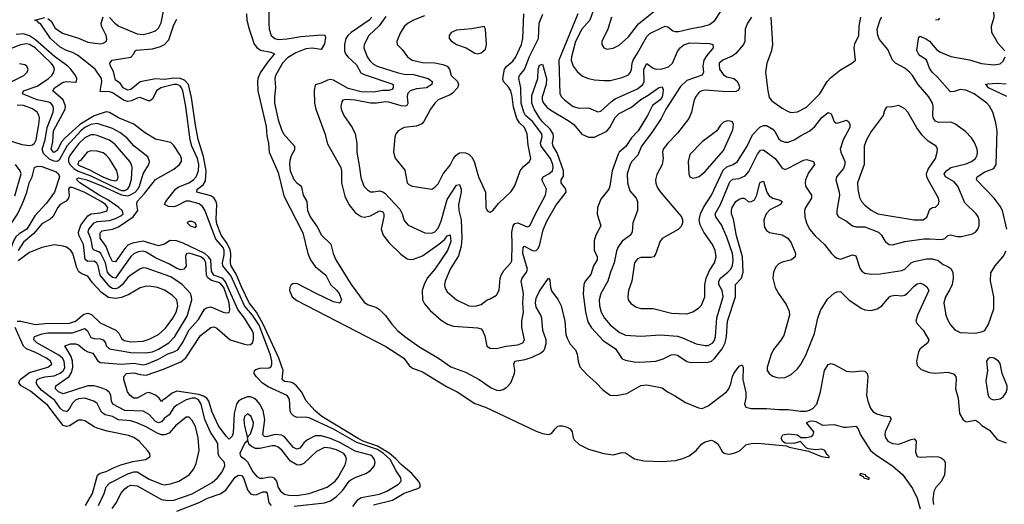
# Model space of a CAD drawing. Header units: inches. Extents: x 1694797 to 1849917, y 907313 to 1017959.
# Tile 530 of 656: x 1772806 to 1779218, y 1010479 to 1013632. Entities that reach past the tile are written whole.
import ezdxf

# ---------------------------------------------------------------- set-up
doc = ezdxf.new("R2010")
doc.units = ezdxf.units.IN
doc.header["$MEASUREMENT"] = 0
doc.layers.add('B7071', color=7, linetype='Continuous')

msp = doc.modelspace()

# ---------------------------------------------------------------- linework, layer by layer
at = {"layer": 'B7071', "color": 5}
for points, elevation in [([(1779220.8, 1013430), (1779177.6, 1013477.6), (1779136.5, 1013550), (1779134.2, 1013590), (1779150.5, 1013650), (1779149.8, 1013689.8), (1779143.5, 1013710), (1779107.4, 1013727.4), (1778929.5, 1013750), (1778895.1, 1013770), (1778907.6, 1013792.4), (1778970, 1013818.6), (1779050, 1013860.2), (1779110, 1013877.7), (1779159.8, 1013910), (1779180.3, 1013930), (1779264.2, 1014090)], 640), ([(1773390, 1013647.1), (1773425.8, 1013610), (1773451.2, 1013591.2), (1773570, 1013541.3), (1773610, 1013537.1), (1773654.1, 1013545.9), (1773690, 1013559.8), (1773710, 1013577.3), (1773727.4, 1013612.6), (1773763.4, 1013796.6)], 580), ([(1774282, 1013670), (1774284.9, 1013630), (1774299.5, 1013570), (1774333.6, 1013473.6), (1774350.6, 1013450.6), (1774374.8, 1013434.8), (1774440.4, 1013420.4), (1774465.5, 1013410), (1774422, 1013358), (1774372.9, 1013287.1), (1774356.9, 1013250), (1774355.4, 1013230), (1774357.6, 1013170), (1774410, 1012938), (1774416.2, 1012876.2), (1774427.2, 1012830), (1774430.3, 1012770), (1774490, 1012637.1), (1774526, 1012486), (1774650, 1012245.5), (1774681.8, 1012110), (1774698.8, 1012070), (1774730, 1012025.7), (1774798.7, 1011970), (1774830.2, 1011910.2), (1774870, 1011872), (1774885.3, 1011850), (1774902.4, 1011810), (1774891.4, 1011788.6), (1774850, 1011796.8), (1774736, 1011850), (1774610, 1011916.2), (1774585.6, 1011914.4), (1774573.9, 1011906.1), (1774564.5, 1011890), (1774563.7, 1011870), (1774581.3, 1011830), (1774610, 1011806), (1775190, 1011506.3), (1775307.2, 1011430), (1775342.4, 1011382.4), (1775364.6, 1011364.6), (1775430, 1011341.5), (1775586.1, 1011246.1), (1775655.8, 1011210), (1775770, 1011135.8), (1775839, 1011110), (1776170, 1010953.8), (1776210, 1010938.8), (1776250, 1010932.7), (1776270, 1010939.2), (1776291.9, 1010970), (1776310, 1010986.5), (1776321.1, 1010990), (1776340.3, 1010990), (1776370, 1010980.9), (1776391.2, 1010970), (1776403.6, 1010950), (1776410.5, 1010910.5), (1776417.4, 1010897.4), (1776448.3, 1010868.3), (1776510, 1010837.1), (1776610, 1010808.8), (1776670, 1010801.8), (1776730, 1010816.5), (1776750, 1010812.8), (1776810, 1010775.6), (1776870, 1010761.7), (1776990, 1010757), (1777076.4, 1010763.6), (1777124.1, 1010775.9), (1777165, 1010795), (1777210, 1010829.1), (1777247, 1010873), (1777270, 1010884.8), (1777310, 1010895.3), (1777330, 1010888), (1777351.8, 1010871.8), (1777381.4, 1010821.4), (1777392.3, 1010812.3), (1777410, 1010806.4), (1777430, 1010806), (1777470, 1010815.5), (1777497.2, 1010830), (1777534.5, 1010865.5), (1777570, 1010875.3), (1777610, 1010877.6), (1777799.9, 1010859.9), (1777816, 1010850), (1777943.6, 1010823.6), (1778028, 1010790), (1778070, 1010783), (1778076.2, 1010783.8), (1778078, 1010790), (1778063.3, 1010803.3), (1778049.3, 1010830), (1778030, 1010837.7), (1777990, 1010833.1), (1777940.1, 1010840.1), (1777927.2, 1010847.2), (1777890, 1010886.6), (1777846, 1010874), (1777790, 1010877.6), (1777772.3, 1010890), (1777763.6, 1010910), (1777774.5, 1010930), (1777810, 1010938.2), (1777870.3, 1010930.3), (1777893.4, 1010913.4), (1777930, 1010913.1), (1777959.2, 1010920.8), (1777972.4, 1010930), (1777976.3, 1010950), (1777929.4, 1011010), (1777950, 1011020.3), (1777970, 1011022.8), (1777990, 1011018.3), (1778034.7, 1010994.7), (1778110, 1010998.7), (1778170, 1010981.3), (1778190, 1010980.4), (1778250, 1010986.8), (1778266.8, 1010970), (1778282, 1010930), (1778346.9, 1010830), (1778380.3, 1010800.3), (1778490, 1010729.1), (1778557.8, 1010670), (1778620.8, 1010580.8), (1778650, 1010519.6), (1778670.5, 1010450)], 560), ([(1774427.9, 1013712.1), (1774428.8, 1013610), (1774430.9, 1013570), (1774442.7, 1013530), (1774466.5, 1013510), (1774490, 1013504.6), (1774547.7, 1013507.7), (1774637.1, 1013522.9), (1774773.6, 1013533.6), (1774792.6, 1013532.6), (1774797.8, 1013517.8), (1774790, 1013474.5), (1774770, 1013439.2), (1774710, 1013447.9), (1774670, 1013443.7), (1774603.4, 1013416.6), (1774550, 1013384.4), (1774517.3, 1013350), (1774472.8, 1013270), (1774467.3, 1013250), (1774471.2, 1013188.8), (1774464.9, 1013130), (1774466, 1013090), (1774490, 1012980.3), (1774510, 1012917.4), (1774524.8, 1012890), (1774595.7, 1012810), (1774595.3, 1012784.7), (1774573.3, 1012746.7), (1774564.1, 1012715.9), (1774562.2, 1012690), (1774567.3, 1012650), (1774591.5, 1012591.5), (1774610, 1012570.1), (1774634.2, 1012554.2), (1774642, 1012542), (1774651.5, 1012490), (1774675.9, 1012450), (1774681.1, 1012390), (1774696.9, 1012350), (1774743.9, 1012283.9), (1774771.5, 1012230), (1774831.8, 1012171.8), (1774846.9, 1012110), (1774863.8, 1012070), (1774964.9, 1011910), (1775050, 1011794.5), (1775070, 1011778.2), (1775130, 1011758.5), (1775150, 1011746.7), (1775187.5, 1011707.5), (1775228.7, 1011650), (1775267.3, 1011610), (1775314.6, 1011570), (1775405, 1011505), (1775533.4, 1011430), (1775612.8, 1011372.8), (1775710, 1011338.5), (1775798.4, 1011290), (1775876.3, 1011236.3), (1775910, 1011221), (1775930, 1011219.1), (1775954, 1011226), (1775978.7, 1011241.3), (1776003.9, 1011270), (1776028.8, 1011330), (1776031.2, 1011351.2), (1776022.8, 1011390), (1776029.9, 1011410), (1776098, 1011422), (1776143.3, 1011436.7), (1776197.3, 1011462.7), (1776219.3, 1011480.7), (1776226.3, 1011493.7), (1776234, 1011526), (1776233.5, 1011550), (1776213.1, 1011610), (1776205, 1011690), (1776199.2, 1011710), (1776170, 1011762.4), (1776165.1, 1011790), (1776170, 1011819.7), (1776190, 1011865.8), (1776250.4, 1011950.4), (1776258.3, 1011938.3), (1776261.8, 1011890), (1776268.2, 1011868.2), (1776312.9, 1011810), (1776332.5, 1011770), (1776356.2, 1011670), (1776363.4, 1011583.4), (1776370, 1011559.3), (1776390, 1011521.3), (1776424.3, 1011484.3), (1776435.9, 1011455.9), (1776442, 1011410), (1776454.4, 1011374.4), (1776500.5, 1011320.5), (1776560.3, 1011270), (1776603.1, 1011223.1), (1776650, 1011188), (1776690, 1011185.8), (1776759.9, 1011200.1), (1776850, 1011252.5), (1776890, 1011256.8), (1776990, 1011237.3), (1777024.7, 1011210), (1777070, 1011187.3), (1777142, 1011142), (1777226.7, 1011106.7), (1777250, 1011103.2), (1777290, 1011119.1), (1777407.9, 1011210), (1777423.1, 1011230), (1777437.6, 1011262.4), (1777447.8, 1011310), (1777456.4, 1011330), (1777490, 1011376.8), (1777510, 1011386.9), (1777517.1, 1011370), (1777514.8, 1011290), (1777534.1, 1011205.9), (1777534.3, 1011170), (1777525, 1011130), (1777533.8, 1011110), (1777570, 1011102.8), (1777670, 1011102.7), (1777750, 1011095.3), (1777810, 1011095.9), (1777890, 1011084.1), (1777930, 1011085.6), (1777950, 1011090.4), (1777970, 1011101.8), (1777996.6, 1011130), (1778020.4, 1011210), (1778046.5, 1011350), (1778070, 1011387.6), (1778090, 1011395.3), (1778110, 1011388.9), (1778190, 1011344.2), (1778230, 1011340.3), (1778290, 1011347.6), (1778310, 1011345.3), (1778324.2, 1011330), (1778329.1, 1011310), (1778320.1, 1011190), (1778328.5, 1011150), (1778345.3, 1011105.3), (1778362.5, 1011082.5), (1778386.7, 1011066.6), (1778430, 1011054.4), (1778470.8, 1011050), (1778478.2, 1011038.2), (1778479, 1011030), (1778441.3, 1010950), (1778440.2, 1010930), (1778445.2, 1010910), (1778458.6, 1010890), (1778490, 1010874.5), (1778530, 1010870.7), (1778610, 1010901.2), (1778630, 1010904.4), (1778643.6, 1010890), (1778639, 1010819), (1778650.2, 1010790.2), (1778670, 1010785), (1778750, 1010790.6), (1778788.4, 1010788.4), (1778810, 1010779.7), (1778825.5, 1010765.5), (1778832, 1010750), (1778832.8, 1010730), (1778827.6, 1010670), (1778808.4, 1010630), (1778772.5, 1010587.5), (1778758.6, 1010561.4), (1778751.2, 1010510), (1778756.5, 1010476.5)], 580), ([(1775190, 1013652.3), (1775147.7, 1013592.3), (1775078.7, 1013530), (1775048.2, 1013470), (1775047.2, 1013450), (1775069.4, 1013390), (1775090, 1013360.2), (1775110, 1013343.5), (1775134.9, 1013330), (1775270, 1013285.6), (1775310, 1013278.8), (1775370, 1013276.6), (1775466.4, 1013250), (1775491.3, 1013230), (1775490.2, 1013210), (1775454.9, 1013190), (1775390, 1013182.3), (1775349.4, 1013170), (1775331.6, 1013150), (1775328.6, 1013130), (1775333.7, 1013086.3), (1775326.6, 1013073.4), (1775318, 1013070), (1775289.1, 1013070.9), (1775210, 1013096.7), (1775190, 1013098.7), (1775130, 1013088.3), (1775090, 1013088.3), (1774990, 1013108.1), (1774930, 1013113.7), (1774910.2, 1013109.7), (1774902.9, 1013097.1), (1774897.3, 1013070), (1774899.1, 1013050), (1774915.8, 1013010), (1774971.3, 1012931.3), (1774991.1, 1012890), (1775002, 1012830), (1775000.7, 1012770), (1775019.8, 1012670), (1775026.6, 1012606.6), (1775048, 1012550), (1775070, 1012524.6), (1775090, 1012513.1), (1775110, 1012511.5), (1775150, 1012517.8), (1775170, 1012513), (1775182.8, 1012502.8), (1775280.5, 1012400.5), (1775296.9, 1012370), (1775310, 1012324.9), (1775335.8, 1012295.8), (1775444.6, 1012244.6), (1775490, 1012243.5), (1775510, 1012252), (1775530, 1012275.5), (1775550, 1012322), (1775590, 1012462.3), (1775650, 1012554.6), (1775670, 1012559.5), (1775679.8, 1012530), (1775681.2, 1012510), (1775662.8, 1012430), (1775666.4, 1012390), (1775680.4, 1012330), (1775685.7, 1012210), (1775681.2, 1012158.8), (1775664.4, 1012095.6), (1775609.2, 1012010), (1775576.9, 1011930), (1775573.1, 1011910), (1775575.3, 1011890), (1775590, 1011860.5), (1775650.6, 1011810), (1775730, 1011770.3), (1775772.2, 1011767.8), (1775810, 1011778.4), (1775850, 1011810.5), (1775870, 1011815.5), (1775910, 1011839.1), (1775928.1, 1011871.9), (1775935.1, 1011950), (1775941.7, 1011970), (1775959.6, 1012000.4), (1776004.7, 1012050), (1776010, 1012062.8), (1776013.9, 1012170), (1776009.9, 1012250), (1776019, 1012290), (1776030, 1012305.2), (1776050, 1012310.8), (1776110, 1012283.5), (1776128, 1012292), (1776159.8, 1012360.2), (1776230.6, 1012490), (1776237.3, 1012530), (1776205.6, 1012590), (1776214.5, 1012610), (1776250.7, 1012630), (1776275.5, 1012650), (1776280.8, 1012670), (1776278.5, 1012690), (1776263.4, 1012730), (1776201.4, 1012810), (1776197.6, 1012830), (1776208.7, 1012870), (1776205.8, 1012890), (1776145.3, 1012970), (1776100.1, 1013010), (1776087.9, 1013030), (1776070.5, 1013090), (1776070.2, 1013190), (1776055.9, 1013250), (1776057.9, 1013262.1), (1776059.9, 1013270), (1776092.7, 1013307.3), (1776126.8, 1013393.2), (1776184, 1013510), (1776189.3, 1013610), (1776211.8, 1013668.2)], 640), ([(1775442.9, 1013657.1), (1775370, 1013629.9), (1775334.9, 1013610), (1775311.3, 1013590), (1775284.7, 1013550), (1775268, 1013508), (1775261.6, 1013490), (1775263, 1013470), (1775297.6, 1013437.6), (1775330.3, 1013390), (1775361.3, 1013370), (1775390, 1013361.9), (1775430, 1013354.3), (1775510, 1013352.3), (1775561.9, 1013341.9), (1775590, 1013330.1), (1775604.6, 1013310), (1775616.1, 1013270), (1775656.3, 1013230), (1775663.2, 1013210), (1775657.7, 1013190), (1775625.2, 1013154.8), (1775610, 1013143.9), (1775530.4, 1013110), (1775508.9, 1013090), (1775480.9, 1013050), (1775438.3, 1012970), (1775424.7, 1012955.3), (1775390, 1012939.7), (1775310, 1012931.2), (1775270, 1012909.4), (1775254.9, 1012890), (1775248.3, 1012868.3), (1775240.4, 1012770), (1775250.4, 1012730.4), (1775313.7, 1012653.7), (1775330, 1012571.3), (1775340.5, 1012560.5), (1775362, 1012550), (1775489.6, 1012530.4), (1775510, 1012543), (1775530, 1012564.9), (1775562.7, 1012630), (1775610, 1012685.7), (1775631.7, 1012730), (1775648.2, 1012751.8), (1775670, 1012765.8), (1775690, 1012769.3), (1775710, 1012766), (1775730, 1012756.3), (1775750, 1012736.9), (1775764.7, 1012710), (1775792.9, 1012610), (1775839.5, 1012510), (1775842, 1012410), (1775850, 1012391.3), (1775862.5, 1012382.5), (1775870, 1012380.7), (1775890, 1012393.4), (1775923.6, 1012436.4), (1776006.5, 1012513.5), (1776030, 1012550.7), (1776064.4, 1012650), (1776084.8, 1012675.2), (1776126, 1012710), (1776134.7, 1012730), (1776116.2, 1012816.2), (1776111.6, 1012890), (1776092.2, 1012930), (1776061.6, 1012961.6), (1776042.9, 1012990), (1776022.3, 1013062.3), (1776013.4, 1013133.4), (1776004, 1013170), (1775992, 1013192), (1775956.7, 1013230), (1775951.2, 1013250), (1775963.2, 1013310), (1775978.9, 1013330), (1776018, 1013362), (1776037.6, 1013390), (1776073.2, 1013470), (1776081.5, 1013510), (1776088.4, 1013670)], 660), ([(1776440.9, 1013670), (1776317.5, 1013370), (1776323.8, 1013150), (1776333.1, 1013130), (1776352.9, 1013110), (1776410, 1013066.5), (1776450, 1013056.8), (1776510, 1013058.8), (1776570, 1013032.8), (1776590, 1013036.5), (1776659.1, 1013100.9), (1776682.8, 1013117.2), (1776830, 1013183.4), (1776863.4, 1013210), (1776872.5, 1013230), (1776869.6, 1013310.4), (1776890, 1013346.9), (1776930, 1013316.8), (1776950, 1013310.1), (1776990, 1013313.7), (1777030, 1013325.7), (1777058, 1013350), (1777090, 1013425.6), (1777108.2, 1013451.8), (1777130, 1013468), (1777170, 1013482.2), (1777297.2, 1013477.2), (1777319.1, 1013470), (1777322.3, 1013450), (1777279.9, 1013400.1), (1777261.1, 1013370), (1777255, 1013330), (1777259.8, 1013290), (1777250, 1013271.2), (1777150, 1013236.9), (1777110, 1013198.5), (1777013.8, 1013050), (1776982.9, 1012990), (1776921.4, 1012898.6), (1776854, 1012810), (1776830.9, 1012750), (1776792.7, 1012710), (1776781.3, 1012690), (1776762.7, 1012630), (1776764.3, 1012570), (1776779.5, 1012519.5), (1776819.5, 1012470), (1776828.5, 1012450), (1776828, 1012390), (1776799.3, 1012310), (1776794.4, 1012250), (1776782.4, 1012230), (1776728.6, 1012191.4), (1776701.1, 1012150), (1776692.8, 1012127.2), (1776678.1, 1012050), (1776652.8, 1011990), (1776634.8, 1011930), (1776590.7, 1011850), (1776580.1, 1011810), (1776581.5, 1011770), (1776592.1, 1011730), (1776613.1, 1011690), (1776650, 1011647.1), (1776710, 1011598), (1776750, 1011579.3), (1776850, 1011572.9), (1776979.2, 1011580.8), (1777090, 1011572.2), (1777123, 1011563), (1777210, 1011524.1), (1777270, 1011511.6), (1777290, 1011513.2), (1777318.5, 1011530), (1777330, 1011547.6), (1777336.1, 1011570), (1777346.7, 1011693.3), (1777386.8, 1011830), (1777379.4, 1011870), (1777357.7, 1011910), (1777357.6, 1011930), (1777368.9, 1011951.1), (1777417.6, 1011990), (1777435.8, 1012010), (1777447.5, 1012032.5), (1777452.9, 1012070), (1777446.8, 1012110), (1777410, 1012217.2), (1777376.7, 1012296.7), (1777339.1, 1012350), (1777334.3, 1012370), (1777369.5, 1012430), (1777430, 1012577.5), (1777450, 1012594.6), (1777490, 1012598.1), (1777530, 1012615.9), (1777554.5, 1012645.5), (1777610, 1012757.6), (1777630, 1012782.4), (1777650, 1012785.2), (1777724.8, 1012730), (1777770, 1012666.3), (1777790, 1012658.6), (1777810, 1012665.2), (1777910, 1012718.3), (1777930, 1012722), (1777974, 1012710), (1777980.7, 1012690), (1777943.3, 1012636.7), (1777922.9, 1012590), (1777919.8, 1012570), (1777922.8, 1012550), (1777961.3, 1012490), (1777961.3, 1012470), (1777923.2, 1012410), (1777916.9, 1012390), (1777918.2, 1012350), (1777929.3, 1012310), (1777950, 1012269.1), (1777985.7, 1012225.7), (1778046.3, 1012170), (1778091.8, 1012111.8), (1778112.4, 1012092.4), (1778130, 1012080.8), (1778150, 1012075), (1778230, 1012102.8), (1778250, 1012095.3), (1778276.5, 1012016.5), (1778290, 1011996), (1778310, 1011983.6), (1778350, 1011976.5), (1778410, 1011979), (1778550, 1012000.7), (1778570, 1012009.2), (1778610, 1012050.1), (1778630, 1012058.4), (1778710, 1012075.9), (1778750, 1012076.4), (1778786.1, 1012066.1), (1778818.7, 1012038.7), (1778850, 1012026.8), (1778870, 1012013.5), (1778882.3, 1011990), (1778885, 1011950), (1778877.7, 1011910), (1778863.9, 1011876.1), (1778835.2, 1011830), (1778822.8, 1011790), (1778837.8, 1011710), (1778850, 1011676.3), (1778866.9, 1011646.9), (1778894.5, 1011614.5), (1778930, 1011596.1), (1779026.9, 1011593.1), (1779070, 1011600.5), (1779090, 1011610.5), (1779113.6, 1011650), (1779149.8, 1011750), (1779149.8, 1011830), (1779127, 1011933), (1779130, 1011984.7), (1779157.6, 1012030), (1779210, 1012090.6), (1779230.7, 1012129.3)], 640), ([(1776540.5, 1013690), (1776519, 1013630), (1776467.1, 1013570), (1776424.3, 1013490), (1776399.1, 1013390), (1776397.5, 1013370), (1776409.6, 1013329.6), (1776435.3, 1013295.3), (1776470, 1013266), (1776510, 1013249.2), (1776550, 1013242), (1776610, 1013236), (1776650, 1013237.4), (1776730, 1013255.8), (1776770, 1013273.4), (1776783.2, 1013290), (1776790, 1013308.2), (1776793.8, 1013350), (1776800.9, 1013370), (1776830, 1013414.2), (1776890, 1013523.5), (1776910, 1013542.2), (1776990, 1013582.6), (1777010, 1013589.3), (1777025.9, 1013585.9), (1777059.7, 1013559.7), (1777075.1, 1013555.1), (1777096.4, 1013556.4), (1777190, 1013578.4), (1777252.8, 1013587.2), (1777298.3, 1013601.7), (1777332.7, 1013627.3), (1777370, 1013683.6)], 660), ([(1776660.3, 1013650), (1776635.8, 1013570), (1776597.6, 1013490), (1776597.1, 1013470), (1776610.4, 1013450.3), (1776630, 1013441.3), (1776670, 1013446.3), (1776710, 1013466.7), (1776770, 1013520.9), (1776835, 1013605), (1776946, 1013694)], 680), ([(1774975.4, 1010464.6), (1775010.8, 1010509.2), (1775030, 1010523.4), (1775150, 1010544.4), (1775196.4, 1010563.6), (1775272.2, 1010610), (1775289.1, 1010630), (1775287.6, 1010650), (1775256.8, 1010696.8), (1775219.3, 1010770), (1775176, 1010810), (1775135, 1010835), (1775001.9, 1010881.9), (1774850, 1010967.2), (1774690, 1011042.4), (1774670, 1011046.1), (1774610, 1011044.2), (1774590, 1011054.5), (1774573.8, 1011070), (1774566.9, 1011086.9), (1774562.3, 1011162.3), (1774546.9, 1011186.9), (1774423.3, 1011243.3), (1774387.7, 1011267.7), (1774344.9, 1011310), (1774333.8, 1011330), (1774334.5, 1011350), (1774343, 1011357), (1774370, 1011364.5), (1774430, 1011365.9), (1774443.9, 1011376.1), (1774449, 1011391), (1774447.9, 1011410), (1774438.9, 1011450), (1774364.4, 1011644.4), (1774323.1, 1011710), (1774270, 1011770), (1774183.3, 1011963.3), (1774129.2, 1012030), (1774127.1, 1012050), (1774138.3, 1012101.7), (1774138.3, 1012130), (1774130.1, 1012150.1), (1774084.1, 1012204.1), (1774012.1, 1012392.1), (1773996.6, 1012416.6), (1773973.8, 1012433.8), (1773911.3, 1012451.3), (1773888.3, 1012451.7), (1773830, 1012420.2), (1773810, 1012415.7), (1773775.9, 1012415.9), (1773749.9, 1012430), (1773758.5, 1012450), (1773820.7, 1012530), (1773838.4, 1012541.6), (1773906.5, 1012570), (1773937.5, 1012590), (1773956.1, 1012610), (1773970.8, 1012649.2), (1773971.7, 1012690), (1773963.5, 1012730), (1773928, 1012810), (1773917, 1012850), (1773888.4, 1013068.4), (1773869.4, 1013169.4), (1773860.4, 1013190), (1773850, 1013201), (1773830, 1013209.7), (1773810, 1013209.7), (1773726.2, 1013190), (1773697.5, 1013170), (1773670, 1013115.7), (1773650, 1013102.5), (1773590, 1013125.7), (1773570, 1013122.4), (1773534.8, 1013105.2), (1773510, 1013099.8), (1773486.7, 1013106.7), (1773410, 1013155.7), (1773390, 1013162.8), (1773330, 1013164.4), (1773342, 1013230), (1773338, 1013250), (1773297.4, 1013310), (1773182.6, 1013402.6), (1773150, 1013419.6), (1773110, 1013432.1), (1773070, 1013454.2), (1773006.6, 1013510), (1772943.2, 1013603.2), (1772932, 1013610), (1772923.1, 1013623.1), (1772904.5, 1013630), (1772970, 1013646.3)], 580), ([(1772990, 1013640.6), (1773010, 1013622.1), (1773037.7, 1013577.6), (1773084.9, 1013544.9), (1773190, 1013512.2), (1773250, 1013486.9), (1773330, 1013476), (1773350, 1013478.7), (1773368.9, 1013490), (1773373.5, 1013506.5), (1773368.5, 1013530), (1773339.3, 1013590), (1773336.3, 1013610), (1773350, 1013650.2)], 580), ([(1775110, 1010475), (1775234.1, 1010505.9), (1775310, 1010551.9), (1775398.9, 1010581.1), (1775413.1, 1010590), (1775412.8, 1010610), (1775403.2, 1010630), (1775359.9, 1010679.9), (1775290, 1010737.5), (1775255.8, 1010775.8), (1775212.6, 1010812.6), (1775136.7, 1010856.7), (1775043.7, 1010890), (1775010, 1010907.1), (1774774.1, 1011050), (1774727.3, 1011090), (1774672.4, 1011152.4), (1774640.4, 1011210), (1774609.4, 1011249.4), (1774587.2, 1011267.2), (1774570, 1011273.4), (1774530, 1011277.4), (1774514.5, 1011290), (1774520.8, 1011350), (1774492.6, 1011430), (1774391.8, 1011651.8), (1774348.3, 1011728.3), (1774300.8, 1011790), (1774250, 1011893.2), (1774215.7, 1011975.7), (1774182.2, 1012030), (1774177.9, 1012050), (1774180.6, 1012110), (1774175.8, 1012135.8), (1774157, 1012177), (1774117, 1012230), (1774090, 1012304.7), (1774085.6, 1012334.4), (1774088.8, 1012430), (1774084.7, 1012450), (1774070, 1012472.6), (1774050, 1012487.2), (1773960.5, 1012510), (1773961.5, 1012530), (1774001.6, 1012558.4), (1774016.8, 1012583.2), (1774020.3, 1012650), (1774002.9, 1012742.9), (1773968.2, 1012851.8), (1773950, 1012947), (1773925.7, 1013125.7), (1773905.8, 1013210), (1773879.4, 1013239.4), (1773850, 1013250.3), (1773810, 1013252), (1773750, 1013244), (1773690, 1013247.9), (1773590, 1013228), (1773530, 1013178.4), (1773510, 1013173.5), (1773480.5, 1013190), (1773459.3, 1013219.3), (1773430, 1013239.5), (1773416.1, 1013296.1), (1773396.9, 1013330), (1773394, 1013350), (1773409, 1013370), (1773530.7, 1013389.3), (1773549.6, 1013410), (1773557, 1013430), (1773565.2, 1013434.8), (1773670, 1013443.5), (1773722.1, 1013457.9), (1773750, 1013471.9), (1773777.7, 1013502.3), (1773810, 1013598.8), (1773830, 1013636)], 560), ([(1775098.2, 1013650), (1775082.5, 1013630), (1774964.7, 1013550), (1774943.4, 1013530), (1774930.4, 1013509.6), (1774920.9, 1013470), (1774920.3, 1013430), (1774926.9, 1013410), (1774942.4, 1013390), (1774999.1, 1013339.1), (1775027.6, 1013287.6), (1775050, 1013274.8), (1775230, 1013215), (1775237.6, 1013210), (1775239, 1013190), (1775230, 1013178.2), (1775210, 1013172.1), (1775170, 1013172.5), (1775110, 1013160.6), (1775030, 1013163.8), (1774945.2, 1013185.2), (1774850, 1013238.8), (1774830, 1013242.7), (1774810, 1013239.7), (1774770, 1013219.8), (1774730, 1013209.4), (1774723.2, 1013170), (1774726.1, 1013090), (1774735, 1013050), (1774792.9, 1012892.9), (1774810, 1012823.7), (1774897.7, 1012670), (1774901.8, 1012650), (1774902.5, 1012570), (1774924.1, 1012484.1), (1774950, 1012430.2), (1774990, 1012378), (1775030, 1012350.8), (1775050, 1012347.4), (1775090, 1012356.5), (1775150, 1012388.1), (1775170, 1012382), (1775176.9, 1012370), (1775177.9, 1012350), (1775160.3, 1012270), (1775172.2, 1012230), (1775210, 1012182), (1775287.3, 1012107.3), (1775330, 1012076.9), (1775350, 1012072.5), (1775370, 1012075), (1775430, 1012096.1), (1775542.9, 1012177.1), (1775574.9, 1012205.1), (1775590, 1012224.9), (1775610, 1012232), (1775613.3, 1012190), (1775590.8, 1012130), (1775510.2, 1012009.8), (1775458.6, 1011950), (1775438.9, 1011910), (1775427.6, 1011870), (1775429.4, 1011810), (1775442.5, 1011782.5), (1775479.1, 1011739.1), (1775550, 1011678), (1775591.5, 1011651.5), (1775630, 1011638.5), (1775787.6, 1011627.6), (1775810, 1011620.1), (1775819.8, 1011610), (1775834.3, 1011574.3), (1775848.5, 1011508.5), (1775870, 1011494.6), (1775910, 1011491.7), (1775972.1, 1011507.9), (1776050, 1011516.6), (1776083.2, 1011530), (1776093.2, 1011550), (1776075.2, 1011630), (1776076.5, 1011670), (1776087.7, 1011730), (1776082.3, 1011790), (1776087.4, 1011850), (1776072.3, 1011930), (1776077.4, 1011950), (1776107.2, 1011990), (1776112.5, 1012010), (1776081.6, 1012110), (1776084.2, 1012150), (1776090, 1012158.2), (1776150, 1012129.3), (1776170, 1012130.1), (1776179.2, 1012140.8), (1776190, 1012161.5), (1776214, 1012266), (1776239.1, 1012320.9), (1776296.5, 1012423.5), (1776364.5, 1012510), (1776361.9, 1012530), (1776331.6, 1012570), (1776332.6, 1012590), (1776346.5, 1012613.5), (1776347.7, 1012650), (1776305.9, 1012765.9), (1776279.2, 1012810), (1776275.1, 1012830), (1776281.6, 1012870), (1776278.9, 1012890), (1776260.7, 1012920.7), (1776210, 1012968.3), (1776190, 1012993.6), (1776156.4, 1013050), (1776140.4, 1013090), (1776141.9, 1013138.1), (1776179.3, 1013250), (1776181.2, 1013310), (1776190, 1013336.4), (1776210, 1013342.8), (1776236.1, 1013250), (1776234.1, 1013210), (1776208.9, 1013130), (1776209, 1013110), (1776217.2, 1013090), (1776241.7, 1013061.7), (1776264, 1013044), (1776377.1, 1012977.1), (1776415, 1012950), (1776467.3, 1012887.3), (1776510, 1012868.1), (1776550, 1012868.7), (1776630, 1012906.1), (1776648.5, 1012930), (1776684.5, 1012995.5), (1776710, 1013021.7), (1776790, 1013063.7), (1776850, 1013112.2), (1776899.1, 1013140.9), (1776950, 1013178.3), (1776970, 1013190.2), (1776990, 1013194.9), (1776996.5, 1013176.5), (1776994.6, 1013154.6), (1776989.5, 1013130), (1776977.3, 1013110), (1776926.7, 1013073.4), (1776894.3, 1013010), (1776832.7, 1012910), (1776790, 1012862.7), (1776752.3, 1012807.7), (1776710.1, 1012770), (1776702.3, 1012757.7), (1776663.6, 1012650), (1776648.9, 1012550), (1776642.1, 1012530), (1776590, 1012464.2), (1776567.5, 1012410), (1776567, 1012367), (1776590.8, 1012290), (1776557.1, 1012230), (1776547.3, 1012192.7), (1776547.7, 1012132.3), (1776565.7, 1012090), (1776565.9, 1012070), (1776542, 1012030), (1776525, 1011975), (1776488.6, 1011931.4), (1776479, 1011910), (1776474.3, 1011845.7), (1776490.9, 1011730.9), (1776505.8, 1011665.8), (1776530, 1011626.4), (1776605.4, 1011545.4), (1776685.5, 1011490), (1776730, 1011426.5), (1776750, 1011417.6), (1776806.9, 1011406.9), (1776844.2, 1011404.2), (1776949.4, 1011410), (1776995.4, 1011424.6), (1777048.8, 1011451.2), (1777067.2, 1011452.8), (1777090, 1011448.7), (1777150, 1011408.2), (1777177.5, 1011402.5), (1777290, 1011403.9), (1777310, 1011410.7), (1777330, 1011426.9), (1777380.6, 1011490), (1777400.6, 1011530), (1777408.2, 1011570), (1777416.1, 1011670), (1777467.3, 1011830), (1777467.4, 1011910), (1777506.7, 1011950), (1777517.9, 1011990), (1777512.3, 1012090), (1777473.9, 1012226.1), (1777453.7, 1012333.7), (1777442.1, 1012370), (1777440.4, 1012390), (1777444.9, 1012410), (1777469.9, 1012450), (1777490, 1012465.4), (1777510, 1012472.1), (1777521, 1012470), (1777530, 1012467.6), (1777550, 1012450.3), (1777567.8, 1012447.8), (1777590, 1012460.6), (1777606.7, 1012490), (1777626.6, 1012570), (1777630, 1012576.1), (1777650, 1012581.3), (1777672.1, 1012510), (1777685.7, 1012485.7), (1777710, 1012470.1), (1777757.7, 1012457.7), (1777770.3, 1012450), (1777761.1, 1012430), (1777690, 1012396.1), (1777666.3, 1012370), (1777651.5, 1012330), (1777653.1, 1012293.1), (1777658.6, 1012278.6), (1777670, 1012260.3), (1777688.7, 1012248.7), (1777771.5, 1012231.5), (1777808.7, 1012210), (1777830, 1012180.4), (1777858.5, 1012110), (1777856, 1012090), (1777832.7, 1012070), (1777770, 1012053.6), (1777750, 1012043.9), (1777730, 1012023.5), (1777713.7, 1011990), (1777709.5, 1011949.5), (1777726, 1011890), (1777748.1, 1011850), (1777798, 1011778), (1777816, 1011736), (1777818.8, 1011710), (1777782.4, 1011577.6), (1777759, 1011541), (1777713.6, 1011486.4), (1777696.8, 1011450), (1777672.7, 1011370), (1777673.2, 1011350), (1777685.5, 1011330), (1777710, 1011313), (1777730, 1011306.2), (1777750, 1011302.5), (1777790, 1011305), (1777830, 1011322.6), (1777870, 1011360.2), (1777890, 1011386.4), (1777926.1, 1011450), (1777981.3, 1011590), (1778002.7, 1011690), (1778020.9, 1011739.1), (1778066.7, 1011813.3), (1778110, 1011851.8), (1778130, 1011861.6), (1778150, 1011862.8), (1778207.7, 1011807.7), (1778290, 1011754), (1778310, 1011744), (1778350, 1011740.3), (1778390, 1011751.4), (1778420.4, 1011770), (1778470, 1011829.2), (1778483.5, 1011836.5), (1778510, 1011839.3), (1778550, 1011834.6), (1778570, 1011839.8), (1778590, 1011854.8), (1778630, 1011899.4), (1778650, 1011914.3), (1778670, 1011918.8), (1778690, 1011911.2), (1778713.5, 1011893.5), (1778725.8, 1011870), (1778652.6, 1011710), (1778642.2, 1011670), (1778653.2, 1011650), (1778690, 1011611.3), (1778725.2, 1011550), (1778720.2, 1011530), (1778670.2, 1011490), (1778659.4, 1011470), (1778645, 1011410), (1778650, 1011382), (1778676.7, 1011356.7), (1778730, 1011336), (1778770, 1011332.4), (1778850, 1011337.8), (1778887.5, 1011327.5), (1778901.5, 1011310), (1778905.1, 1011290), (1778899.4, 1011230), (1778916.6, 1011170), (1778926.5, 1011070), (1778949.5, 1011029.5), (1778970, 1011016.5), (1779030, 1011027.1), (1779050, 1011014.3), (1779070.9, 1010990.9), (1779120.7, 1010960.7), (1779170, 1010900.4), (1779230, 1010879.5)], 620), ([(1777571.4, 1013650), (1777545.4, 1013610), (1777529.5, 1013570), (1777528.6, 1013490), (1777519.3, 1013470), (1777468.4, 1013411.6), (1777445.1, 1013394.9), (1777384.6, 1013370), (1777361.8, 1013350), (1777360, 1013340), (1777363.7, 1013310), (1777390, 1013273.4), (1777410, 1013261.2), (1777455.8, 1013250), (1777475.6, 1013235.6), (1777489.4, 1013210), (1777493.4, 1013190), (1777486.8, 1013173.2), (1777470, 1013165.8), (1777410, 1013162.3), (1777270, 1013174.5), (1777248.4, 1013170), (1777230, 1013159.8), (1777210, 1013134.7), (1777198.4, 1013110), (1777179.7, 1013030), (1777162.8, 1012990), (1777090, 1012895.1), (1777025.5, 1012830), (1776996.9, 1012790), (1776992.3, 1012770), (1776995.2, 1012730), (1776989.4, 1012690.6), (1776954.3, 1012625.7), (1776946.2, 1012590), (1776948, 1012568), (1776958.9, 1012538.9), (1776978.8, 1012510), (1777115.8, 1012350), (1777122.4, 1012330), (1777122.8, 1012310), (1777112.8, 1012287.2), (1777093.2, 1012266.8), (1776990, 1012207.8), (1776973.5, 1012186.5), (1776949.3, 1012110), (1776934.9, 1012090), (1776915.1, 1012084.9), (1776850, 1012085.3), (1776830, 1012077.2), (1776810, 1012051.3), (1776792.2, 1011930), (1776771.3, 1011870), (1776765.5, 1011830), (1776769, 1011810), (1776785.9, 1011785.9), (1776821.8, 1011761.8), (1776850, 1011753.8), (1776930, 1011753.8), (1777050, 1011722), (1777150, 1011718.8), (1777188.9, 1011731.1), (1777225.7, 1011754.3), (1777245.6, 1011774.4), (1777267, 1011830), (1777267.3, 1011907.3), (1777275.7, 1011950), (1777298.8, 1012001.1), (1777330.6, 1012050), (1777341.3, 1012090), (1777334.7, 1012130), (1777316.8, 1012170), (1777261.4, 1012250), (1777236.9, 1012296.9), (1777230.8, 1012330), (1777239.9, 1012370), (1777258.6, 1012410), (1777310, 1012490.2), (1777386.5, 1012653.5), (1777410, 1012675.8), (1777452.9, 1012690), (1777479.5, 1012710), (1777542.3, 1012810), (1777577.1, 1012882.9), (1777626.5, 1012933.5), (1777650, 1012945), (1777670, 1012943.7), (1777710, 1012920.6), (1777724.2, 1012904.2), (1777750, 1012856.5), (1777764.5, 1012844.5), (1777790, 1012835.6), (1777810, 1012834.7), (1777850, 1012850.2), (1777890, 1012877.1), (1777951.2, 1012908.8), (1777983.2, 1012936.8), (1778030, 1012995), (1778070, 1013028.5), (1778090, 1013020.7), (1778108.8, 1012970), (1778121.5, 1012961.5), (1778130, 1012958.7), (1778190, 1012978.4), (1778202, 1012970), (1778211.3, 1012951.3), (1778211.1, 1012930), (1778168.3, 1012851.7), (1778149.5, 1012790), (1778152.5, 1012770), (1778178.9, 1012710), (1778179.8, 1012690), (1778170, 1012665), (1778124.4, 1012610), (1778119.7, 1012590), (1778143, 1012510), (1778145, 1012490), (1778126, 1012390), (1778127.1, 1012367.1), (1778138, 1012350), (1778190, 1012322), (1778230, 1012291.6), (1778250, 1012283.6), (1778310, 1012285.2), (1778397.6, 1012250), (1778418, 1012230), (1778441.6, 1012190), (1778467.3, 1012170), (1778490, 1012166.3), (1778570, 1012188.4), (1778694.6, 1012205.4), (1778730, 1012207.3), (1778810, 1012201.2), (1778830, 1012208.9), (1778850, 1012228.8), (1778868.2, 1012231.8), (1778910, 1012221.6), (1778938.6, 1012221.4), (1779010, 1012239.5), (1779030, 1012250.4), (1779045.1, 1012270), (1779052.9, 1012290), (1779053.1, 1012326.9), (1779047.1, 1012350), (1779035.1, 1012370), (1778960.6, 1012440.6), (1778914.3, 1012550), (1778890, 1012576.5), (1778834.8, 1012610), (1778826.2, 1012630), (1778842, 1012650), (1778870.3, 1012669.7), (1778970, 1012693.6), (1779003.1, 1012710), (1779029.8, 1012730), (1779041.2, 1012750), (1779043.1, 1012770), (1779040.3, 1012790), (1779024.6, 1012830), (1779003.8, 1012863.8), (1778965.7, 1012905.7), (1778895.7, 1012955.7), (1778870, 1012965.3), (1778790, 1012964.1), (1778770, 1012972.8), (1778757.3, 1012990), (1778752.4, 1013010), (1778754.5, 1013070), (1778749.9, 1013089.9), (1778727.1, 1013130), (1778657.2, 1013210), (1778618.8, 1013270), (1778600.8, 1013290), (1778570, 1013316.3), (1778509.4, 1013349.4), (1778490, 1013368.7), (1778458.7, 1013438.7), (1778403.9, 1013503.9), (1778393.2, 1013530), (1778389.4, 1013570), (1778408.8, 1013631.2), (1778420.4, 1013650)], 660), ([(1777698, 1013650), (1777707.6, 1013470), (1777701.6, 1013430), (1777670.3, 1013350), (1777663.2, 1013290), (1777677, 1013170), (1777686.7, 1013126.7), (1777704.5, 1013104.5), (1777770, 1013055.8), (1777810, 1013034.2), (1777830, 1013029.2), (1777870, 1013032.1), (1777930, 1013063.5), (1778015.9, 1013150), (1778065, 1013230), (1778085.3, 1013254.7), (1778150, 1013306.3), (1778225.2, 1013350), (1778249.2, 1013370), (1778239.2, 1013450), (1778244.1, 1013475.9), (1778269.7, 1013530.3), (1778272.5, 1013590), (1778282.9, 1013650)], 680), ([(1778770, 1013633), (1778790, 1013631.3), (1778798.6, 1013641.4)], 660), ([(1774593.8, 1010466.2), (1774790, 1010489.3), (1774830, 1010502.3), (1774870, 1010528.8), (1774910, 1010571.1), (1774950.9, 1010629.1), (1774961.9, 1010638.1), (1774990, 1010654), (1775059.9, 1010680.1), (1775090, 1010699.3), (1775113.9, 1010726.1), (1775120.7, 1010750), (1775117.3, 1010770), (1775103.8, 1010790), (1775090, 1010798.9), (1774990, 1010825.4), (1774890, 1010881.3), (1774822.8, 1010910), (1774770, 1010924.3), (1774730, 1010923.4), (1774681.2, 1010898.8), (1774658.4, 1010881.6), (1774630, 1010844.3), (1774610, 1010837.5), (1774589.5, 1010849.5), (1774530, 1010916.9), (1774510, 1010927.8), (1774470, 1010932.5), (1774410, 1010917.8), (1774400.9, 1010920.9), (1774389.1, 1010930), (1774401.5, 1011030), (1774392.2, 1011090), (1774370, 1011129.9), (1774350, 1011153.8), (1774330, 1011170.6), (1774310, 1011179.2), (1774290, 1011179.2), (1774250, 1011163.6), (1774230, 1011149.4), (1774218.1, 1011130), (1774202.1, 1011070), (1774195.2, 1010944.8), (1774190, 1010922), (1774170, 1010902.2), (1774150, 1010921.4), (1774101.4, 1010990), (1774059, 1011079), (1774038.5, 1011150), (1774023.8, 1011170), (1774003.6, 1011183.6), (1773973.3, 1011193.3), (1773830, 1011215.7), (1773798.4, 1011201.6), (1773750, 1011163), (1773739.8, 1011160.2), (1773730, 1011148.7), (1773714, 1011170), (1773690, 1011189.4), (1773650, 1011206.6), (1773630, 1011202.7), (1773570, 1011169.8), (1773547, 1011170), (1773522.4, 1011190), (1773508.4, 1011210), (1773484.5, 1011290), (1773484.2, 1011310), (1773502.3, 1011330), (1773550, 1011334.2), (1773590, 1011323.1), (1773630, 1011320.1), (1773741.8, 1011358.2), (1773854.3, 1011405.7), (1773887.1, 1011432.9), (1773983.3, 1011576.7), (1774050, 1011630.1), (1774070, 1011633.1), (1774090, 1011624.6), (1774177.3, 1011550), (1774270, 1011520.4), (1774290, 1011516.8), (1774310, 1011519.4), (1774321, 1011530), (1774329.1, 1011550.9), (1774327.6, 1011590), (1774320.9, 1011610), (1774270.9, 1011690), (1774226.3, 1011746.3), (1774145.8, 1011925.8), (1774128, 1011948), (1774069.7, 1011970), (1774055.6, 1011995.6), (1774049.8, 1012070), (1774036.5, 1012090), (1774010.6, 1012110.6), (1773870, 1012178.8), (1773826.9, 1012193.1), (1773785.3, 1012194.7), (1773748.1, 1012171.9), (1773710, 1012161.5), (1773610, 1012192), (1773541.5, 1012178.5), (1773510, 1012165.7), (1773490, 1012143.9), (1773430, 1012055.8), (1773410, 1012059.9), (1773390, 1012098.5), (1773370, 1012157.3), (1773329.7, 1012209.7), (1773330, 1012246.4), (1773342.4, 1012257.6), (1773410, 1012270.1), (1773450, 1012283.8), (1773545.9, 1012350), (1773575.4, 1012390), (1773568.9, 1012430), (1773571.8, 1012450), (1773619.1, 1012500.9), (1773690, 1012593.1), (1773810, 1012658.7), (1773847.6, 1012690), (1773859, 1012710), (1773859, 1012730), (1773851.8, 1012750), (1773810, 1012813.7), (1773790, 1012833.7), (1773690, 1012855), (1773618.5, 1012898.5), (1773550, 1012952.2), (1773450, 1012994.3), (1773390, 1013028.3), (1773370, 1013031.9), (1773290, 1013006.1), (1773197.1, 1012950), (1773099.5, 1012860.5), (1773081.2, 1012838.8), (1773050, 1012781.5), (1773030, 1012768.7), (1773027, 1012770), (1773011, 1012790), (1773022.7, 1012837.3), (1773025.4, 1012910), (1773101.7, 1013050), (1773105.4, 1013070), (1773088.6, 1013110), (1773021.6, 1013170), (1773033.3, 1013190), (1773090, 1013225.8), (1773111.2, 1013231.2), (1773170, 1013226.2), (1773175.1, 1013230), (1773177.3, 1013250), (1773169.1, 1013270), (1773139.4, 1013310), (1773119.1, 1013330), (1773033.4, 1013393.4), (1772910, 1013502.5), (1772870, 1013527.8), (1772830, 1013541.2), (1772784.1, 1013535.9)], 620), ([(1773408.7, 1010451.3), (1773437.5, 1010490), (1773465.5, 1010550), (1773490, 1010580.1), (1773510, 1010595.4), (1773530, 1010603.4), (1773570, 1010598.3), (1773730, 1010510.9), (1773770, 1010503.2), (1773810, 1010506.2), (1773930, 1010548), (1774059.9, 1010620.1), (1774093.7, 1010650), (1774125.2, 1010690), (1774142, 1010730), (1774139.8, 1010750), (1774105.2, 1010790), (1774099.5, 1010810), (1774095.6, 1010870), (1774087.2, 1010890), (1774048.7, 1010948.7), (1774011.1, 1011031.1), (1773987.9, 1011130), (1773970, 1011158.5), (1773950, 1011168.6), (1773930, 1011168.8), (1773890, 1011157.8), (1773830, 1011124), (1773810.3, 1011109.7), (1773779.4, 1011060.6), (1773750, 1011038.9), (1773730, 1011015.5), (1773710, 1011008.2), (1773690, 1011018.5), (1773650, 1011064.3), (1773610, 1011085.7), (1773490, 1011089.6), (1773413.6, 1011130), (1773403.7, 1011150), (1773399.4, 1011190), (1773389.5, 1011209.5), (1773370, 1011222.7), (1773336.1, 1011236.1), (1773290, 1011249.6), (1773250, 1011250.5), (1773090, 1011198.1), (1773059.8, 1011210), (1773038.6, 1011230), (1773041.6, 1011250), (1773129.1, 1011310.9), (1773144.4, 1011335.6), (1773152.8, 1011370), (1773149.7, 1011409.7), (1773140.3, 1011440.3), (1773099.8, 1011510), (1773137.4, 1011522.6), (1773170, 1011523.1), (1773190, 1011515.9), (1773230, 1011481.9), (1773250, 1011471.7), (1773283.3, 1011463.4), (1773313.7, 1011413.7), (1773330, 1011402.2), (1773470, 1011390.4), (1773550, 1011397.4), (1773610, 1011386.6), (1773631, 1011390), (1773710, 1011422.9), (1773770, 1011457.7), (1773810, 1011470.1), (1773836.1, 1011483.9), (1773866.5, 1011530), (1773910, 1011615), (1773970, 1011682.3), (1774010, 1011747.7), (1774022.8, 1011757.2), (1774050, 1011763.4), (1774130, 1011730.1), (1774150, 1011724.2), (1774170, 1011726.5), (1774175, 1011745), (1774169.9, 1011790.1), (1774134.9, 1011890), (1774110, 1011920.2), (1774055.2, 1011935.2), (1774032, 1011952), (1774022.3, 1011970), (1774017.8, 1012050), (1774008.8, 1012070), (1773985.4, 1012090), (1773910, 1012112.4), (1773891.2, 1012108.8), (1773886, 1012094), (1773890, 1012029.6), (1773875.6, 1012010), (1773854.8, 1012005.2), (1773830, 1012012.5), (1773781.7, 1012041.7), (1773690, 1012082.5), (1773630, 1012119.9), (1773610, 1012125.7), (1773578.2, 1012121.8), (1773550.4, 1012109.6), (1773530, 1012092.2), (1773430, 1011949.9), (1773410, 1011953.9), (1773392.1, 1011970), (1773377.5, 1011990), (1773364.1, 1012050), (1773335.4, 1012110), (1773321.7, 1012121.7), (1773290, 1012131.9), (1773281.9, 1012141.9), (1773268.8, 1012208.8), (1773251, 1012250), (1773255.5, 1012270), (1773290, 1012310.7), (1773310, 1012318.5), (1773390, 1012325.2), (1773430, 1012338.1), (1773463.6, 1012356.4), (1773478.9, 1012370), (1773473.6, 1012390), (1773451, 1012411), (1773379.6, 1012459.6), (1773322.5, 1012490), (1773198.7, 1012570), (1773178.2, 1012590), (1773181, 1012599), (1773190, 1012602.4), (1773242.4, 1012590), (1773344.8, 1012550), (1773470, 1012492.9), (1773510, 1012486.7), (1773528.2, 1012491.8), (1773558.8, 1012510), (1773576.2, 1012530), (1773585.9, 1012550), (1773610.6, 1012629.4), (1773646.4, 1012690), (1773651.1, 1012710), (1773639.4, 1012739.4), (1773551.7, 1012810), (1773503.3, 1012863.3), (1773458.6, 1012898.6), (1773410, 1012923.8), (1773310, 1012957.4), (1773270, 1012950.9), (1773230, 1012931.5), (1773204, 1012910), (1773113.1, 1012810), (1773062.1, 1012717.9), (1773050, 1012710.6), (1773030, 1012711.5), (1773002.8, 1012722.8), (1772960.9, 1012760.9), (1772952.8, 1012790), (1772972.5, 1012850), (1772983.9, 1012930), (1773023.4, 1013030), (1773026.5, 1013050), (1773023.2, 1013070), (1773009.3, 1013089.3), (1772995.9, 1013095.9), (1772919.8, 1013110), (1772825.1, 1013150), (1772829.8, 1013170), (1772919.3, 1013200.7), (1772994.7, 1013250), (1773015.3, 1013270), (1773028.7, 1013290), (1773032, 1013310), (1773025.4, 1013330), (1773010.8, 1013350), (1772907, 1013450), (1772870, 1013471.7), (1772850, 1013474.8), (1772811.5, 1013468.6), (1772750, 1013444.8)], 640), ([(1779235, 1012270), (1779204.7, 1012390), (1779190, 1012418), (1779151.5, 1012471.5), (1779035.6, 1012590), (1779040.4, 1012610), (1779090, 1012642.2), (1779150, 1012663.8), (1779163.8, 1012690), (1779171, 1012910), (1779161.9, 1012961.9), (1779143.1, 1013030), (1779121.2, 1013070), (1779103.9, 1013090), (1779021.5, 1013150), (1778966.3, 1013173.7), (1778930, 1013179.2), (1778890, 1013165.5), (1778870, 1013162), (1778865.4, 1013165.4), (1778781.1, 1013261.1), (1778748.7, 1013290), (1778730, 1013316), (1778711.3, 1013371.3), (1778670, 1013398), (1778658, 1013410), (1778648.7, 1013431.3), (1778658.4, 1013510), (1778661, 1013519), (1778670, 1013524.9), (1778710, 1013506.7), (1778730, 1013491.8), (1778777.4, 1013437.4), (1778801.1, 1013421.1), (1778870, 1013393.4), (1778990, 1013371.9), (1779070, 1013348.4), (1779150, 1013339.7), (1779190, 1013345.8), (1779210, 1013362), (1779224.2, 1013390)], 640), ([(1772754.3, 1013230), (1772834, 1013270), (1772854.7, 1013290), (1772860.5, 1013310), (1772851.5, 1013330), (1772838.7, 1013338.7), (1772804.6, 1013344.6)], 660), ([(1779233.6, 1013133.6), (1779114.3, 1013190), (1779104.4, 1013204.4), (1779094.5, 1013210), (1779110, 1013215.6), (1779170, 1013220.1), (1779230, 1013216)], 620), ([(1772731.6, 1012848.4), (1772820.1, 1012820.1), (1772870, 1012814.2), (1772890, 1012818.3), (1772903.2, 1012830), (1772914, 1012850), (1772929.9, 1012950), (1772934.2, 1012994.2), (1772931.5, 1013011.5), (1772919.8, 1013030), (1772890, 1013051.9), (1772830, 1013073.2), (1772790, 1013077)], 660), ([(1772774.4, 1012485.6), (1772815, 1012630), (1772809.4, 1012650), (1772779.6, 1012690)], 660), ([(1773318.7, 1010470), (1773356.6, 1010550), (1773370, 1010592.4), (1773390, 1010616.3), (1773510, 1010677.7), (1773550, 1010690.4), (1773570, 1010689.3), (1773650, 1010642.8), (1773730, 1010609.5), (1773750, 1010606.1), (1773787.6, 1010612.4), (1773841.6, 1010630), (1773909.9, 1010670.1), (1773939.3, 1010710), (1773955.8, 1010744.2), (1773975.3, 1010830), (1773968.6, 1010911.4), (1773950, 1010986), (1773930, 1011023.5), (1773910, 1011045.3), (1773890, 1011046.4), (1773820.2, 1010990), (1773778.5, 1010941.5), (1773750.1, 1010929.9), (1773730, 1010931.1), (1773701.6, 1010941.6), (1773630, 1010983.6), (1773569.7, 1011010), (1773530, 1011021.6), (1773450, 1011029.2), (1773410, 1011051.2), (1773361.8, 1011061.8), (1773339.2, 1011079.2), (1773310, 1011134.2), (1773288.2, 1011150), (1773230, 1011169.4), (1773190, 1011165.7), (1773170, 1011156), (1773150, 1011136.3), (1773130, 1011101.7), (1773114.5, 1011085.5), (1773110, 1011082.3), (1773090, 1011086.9), (1773070, 1011104.8), (1773034.9, 1011154.9), (1772950, 1011219.4), (1772923.8, 1011250), (1772913.8, 1011270), (1772920.2, 1011290), (1772940.3, 1011299.7), (1772970, 1011308.8), (1773030, 1011314.9), (1773070, 1011331.8), (1773090.7, 1011349.3), (1773100.4, 1011370), (1773095.9, 1011410), (1773084, 1011430), (1773061.7, 1011450), (1772917.3, 1011530), (1772898.5, 1011550), (1772901.7, 1011570), (1772952.2, 1011587.8), (1772990, 1011594.6), (1773150, 1011595.1), (1773230, 1011623.6), (1773247.4, 1011607.4), (1773270, 1011565), (1773290, 1011556.9), (1773330, 1011556.3), (1773349.7, 1011549.7), (1773363.8, 1011530), (1773370.1, 1011510), (1773390.7, 1011490.7), (1773530, 1011467.7), (1773624.9, 1011464.9), (1773670, 1011470.9), (1773710, 1011488), (1773777.9, 1011530), (1773815.8, 1011570), (1773896, 1011704), (1773926, 1011810), (1773924.9, 1011830), (1773917.5, 1011850), (1773863.2, 1011910), (1773790, 1011958.4), (1773630, 1012016.1), (1773610, 1012017), (1773590, 1012010.5), (1773530, 1011970.9), (1773510, 1011954.6), (1773473.2, 1011906.8), (1773450, 1011887.2), (1773430, 1011880.8), (1773410, 1011883.5), (1773393.9, 1011893.9), (1773329.6, 1011969.6), (1773318.1, 1012030), (1773308.7, 1012048.7), (1773290, 1012061.3), (1773250, 1012059.5), (1773232.6, 1012072.6), (1773221.6, 1012170), (1773191.3, 1012230), (1773189.6, 1012250), (1773204.7, 1012295.3), (1773250, 1012356.8), (1773270.5, 1012369.5), (1773330, 1012376.1), (1773370, 1012387), (1773375, 1012390), (1773379.2, 1012410), (1773365, 1012430), (1773336, 1012450), (1773230, 1012507.6), (1773150, 1012539.7), (1773130, 1012539.8), (1773123.8, 1012530), (1773128.6, 1012490), (1773124.8, 1012470), (1773108.9, 1012451.1), (1773070, 1012429.8), (1773053.7, 1012410), (1773022.9, 1012350), (1773004.9, 1012335.1), (1772950, 1012304.3), (1772898.7, 1012241.3), (1772830, 1012184.5), (1772795.5, 1012130)], 660), ([(1772789.9, 1011670.1), (1772814.4, 1011670), (1772910, 1011648.9), (1772970, 1011656.5), (1773130, 1011658.3), (1773170, 1011669.7), (1773224.2, 1011715.8), (1773250, 1011722.9), (1773274.2, 1011714.2), (1773330, 1011658.8), (1773431.6, 1011611.6), (1773451.7, 1011591.7), (1773470, 1011558), (1773485.8, 1011545.8), (1773530, 1011536.3), (1773610, 1011541.2), (1773650, 1011553.9), (1773710, 1011582.8), (1773755.8, 1011624.2), (1773802.9, 1011690), (1773824.9, 1011730), (1773835, 1011770), (1773830.4, 1011810), (1773799.8, 1011839.8), (1773750, 1011871.7), (1773703.6, 1011890), (1773650, 1011899.3), (1773623, 1011897), (1773590, 1011887.2), (1773516.1, 1011843.9), (1773470, 1011825), (1773430, 1011818.1), (1773384.8, 1011824.8), (1773337.7, 1011857.7), (1773280.3, 1011920.3), (1773250, 1011963.5), (1773210, 1011979), (1773191.4, 1011991.4), (1773178.5, 1012018.5), (1773152.5, 1012110), (1773139.8, 1012130), (1773110, 1012151.9), (1773090, 1012159.2), (1773030, 1012167.6), (1772950.9, 1012150.9), (1772870, 1012117.9), (1772796.4, 1012063.6)], 680), ([(1773234.6, 1010470), (1773279.4, 1010550), (1773311.9, 1010668.1), (1773330, 1010681.6), (1773370, 1010691.6), (1773421.5, 1010718.5), (1773465, 1010735), (1773542.9, 1010757.1), (1773625.2, 1010770), (1773655.3, 1010790), (1773652.7, 1010810), (1773638, 1010830), (1773585.1, 1010890), (1773550, 1010914.6), (1773514, 1010926), (1773374.8, 1010954.8), (1773310, 1010975), (1773290, 1010983.2), (1773230, 1011022.3), (1773210, 1011027.4), (1773190, 1011026.1), (1773130, 1010990.3), (1773110, 1010986.2), (1773090, 1010992.1), (1772990, 1011122.8), (1772875.9, 1011215.9), (1772815.9, 1011250), (1772799.9, 1011270), (1772808.3, 1011290), (1772870, 1011337.6), (1772988.4, 1011371.6), (1773015.7, 1011390), (1773006.5, 1011410), (1772980.6, 1011430), (1772910, 1011467.2), (1772850.9, 1011490.9), (1772830, 1011509), (1772775.8, 1011630)], 680), ([(1773830, 1010435), (1773974.8, 1010490), (1774030, 1010518.8), (1774112.5, 1010547.5), (1774148.8, 1010571.2), (1774210, 1010655), (1774230, 1010669.4), (1774250, 1010667.2), (1774263.6, 1010650), (1774290, 1010573.7), (1774310, 1010547.8), (1774330, 1010539.9), (1774350, 1010541.7), (1774390, 1010559.4), (1774410, 1010561), (1774416.9, 1010550), (1774428.3, 1010488.3), (1774444.1, 1010470)], 620)]:
    msp.add_lwpolyline(points, dxfattribs=dict(at, elevation=elevation))
for points, elevation in [([(1775830, 1013588), (1775750, 1013572.4), (1775650, 1013564.4), (1775616.3, 1013550), (1775601.6, 1013530), (1775603, 1013510), (1775614.7, 1013494.7), (1775650, 1013470.4), (1775714, 1013450), (1775770, 1013415.3), (1775790, 1013410.4), (1775810, 1013417.1), (1775838.3, 1013441.7), (1775845.1, 1013470), (1775839, 1013570)], 680), ([(1778530, 1013073.2), (1778490, 1013064.5), (1778450, 1013063.7), (1778437.4, 1013042.6), (1778429.4, 1013010), (1778350, 1012905.7), (1778319.8, 1012850), (1778304.6, 1012810), (1778304, 1012690), (1778261.2, 1012570), (1778262.8, 1012530), (1778275.4, 1012475.4), (1778288, 1012450), (1778310, 1012424.6), (1778350, 1012392.1), (1778394.6, 1012370), (1778630, 1012329.4), (1778690, 1012329.4), (1778712.6, 1012347.4), (1778730, 1012393.4), (1778737.5, 1012402.5), (1778750, 1012410.4), (1778770, 1012412.7), (1778790, 1012431.3), (1778793.1, 1012450), (1778789.7, 1012470), (1778720.9, 1012590), (1778712.8, 1012610), (1778711, 1012630), (1778721.2, 1012658.8), (1778769.8, 1012730), (1778781.1, 1012770), (1778782, 1012790), (1778773.3, 1012810), (1778722.4, 1012842.4), (1778681.6, 1012881.6), (1778648.5, 1012928.5), (1778590, 1013029.7), (1778570, 1013051.5)], 680), ([(1777413.4, 1012973.4), (1777390, 1012965.1), (1777370, 1012947), (1777344.6, 1012910), (1777250, 1012836.8), (1777170, 1012755.8), (1777158, 1012710), (1777162.3, 1012630), (1777170.8, 1012610), (1777190, 1012602), (1777210, 1012604.6), (1777230, 1012613.1), (1777270, 1012645.5), (1777390, 1012780.3), (1777450, 1012916), (1777454, 1012950), (1777447, 1012967), (1777433.1, 1012973.1)], 680), ([(1773290, 1012883.1), (1773270, 1012882.5), (1773230, 1012863.9), (1773190, 1012824.9), (1773131.8, 1012748.2), (1773123.6, 1012730), (1773123.3, 1012710), (1773132.8, 1012690), (1773161, 1012661), (1773187.1, 1012647.1), (1773270, 1012616.3), (1773450, 1012529.1), (1773470, 1012521.9), (1773490, 1012521.1), (1773510, 1012531.7), (1773520.6, 1012550), (1773534.2, 1012594.2), (1773537.8, 1012670), (1773533.8, 1012690), (1773523, 1012710), (1773430, 1012818.4), (1773390, 1012849), (1773310, 1012879.5)], 660), ([(1773270, 1012779.9), (1773246.4, 1012770), (1773202.9, 1012717.1), (1773190, 1012709.7), (1773183.7, 1012690), (1773190, 1012685.2), (1773257.1, 1012657.1), (1773347.6, 1012610), (1773395.8, 1012590), (1773430, 1012583.7), (1773443.7, 1012590), (1773448.1, 1012610), (1773438.2, 1012650), (1773390, 1012727.2), (1773370, 1012751.3), (1773350, 1012765), (1773310, 1012777.4)], 680), ([(1772730, 1012137.7), (1772710, 1012142.7), (1772709.9, 1012230), (1772730, 1012276.5), (1772792.2, 1012367.8), (1772824.7, 1012435.3), (1772852.2, 1012507.8), (1772867.2, 1012570), (1772886.9, 1012610), (1772901.7, 1012670), (1772921.5, 1012678.5), (1772950, 1012676.9), (1773042.7, 1012642.7), (1773058.9, 1012630), (1773065.2, 1012610), (1773033.2, 1012510), (1772981.1, 1012438.9), (1772903.7, 1012356.3), (1772852.7, 1012270), (1772802, 1012238), (1772781.5, 1012218.5), (1772766.3, 1012193.7), (1772750, 1012149)], 640), ([(1773910, 1012319.8), (1773895.6, 1012310), (1773916, 1012290), (1773950, 1012280.7), (1773957.8, 1012290), (1773948.3, 1012310), (1773930, 1012319.1)], 620), ([(1779130, 1011434.5), (1779113, 1011427), (1779100.7, 1011410), (1779108.2, 1011350), (1779097.3, 1011282.7), (1779110, 1011194.8), (1779117.5, 1011177.5), (1779130, 1011164.6), (1779150, 1011159), (1779190, 1011165.3), (1779210, 1011179.1), (1779230, 1011206.8), (1779235.8, 1011230), (1779235.1, 1011250), (1779203.1, 1011330), (1779190, 1011394.5), (1779178.7, 1011410), (1779152, 1011430)], 640), ([(1774290, 1011066.6), (1774270, 1011051.1), (1774266.2, 1011030), (1774270, 1010987.3), (1774290, 1010910.8), (1774295.6, 1010924.4), (1774310, 1010938), (1774326.3, 1010990), (1774327.8, 1011010), (1774314, 1011050)], 640), ([(1774290, 1010906), (1774287.3, 1010890), (1774270, 1010875.1), (1774239, 1010810), (1774241, 1010801), (1774246, 1010790), (1774270, 1010775), (1774290, 1010755.2), (1774324.2, 1010690), (1774350, 1010659.1), (1774370, 1010648.9), (1774390, 1010648.7), (1774430, 1010658), (1774450, 1010656.1), (1774461.7, 1010650), (1774477.6, 1010630), (1774490, 1010589), (1774503.6, 1010563.6), (1774530, 1010544.3), (1774558.1, 1010538.1), (1774610, 1010535.7), (1774690, 1010548.5), (1774807.4, 1010590), (1774861.3, 1010630), (1774877.6, 1010650), (1774925.1, 1010734.9), (1774934, 1010770), (1774928.9, 1010790), (1774916.5, 1010810), (1774870, 1010833.3), (1774830, 1010844.7), (1774790, 1010848.8), (1774738.6, 1010821.4), (1774655.8, 1010744.2), (1774630, 1010734.5), (1774610, 1010735.6), (1774570, 1010759.1), (1774512.1, 1010832.1), (1774490, 1010851.7), (1774470, 1010859.6), (1774450, 1010860.3), (1774370, 1010841.1), (1774342.3, 1010842.3), (1774314.8, 1010854.8), (1774297.6, 1010870)], 640), ([(1778280.9, 1010679.1), (1778274, 1010670), (1778298.9, 1010658.9), (1778303.8, 1010650), (1778330, 1010642), (1778338, 1010642), (1778338, 1010650), (1778319.3, 1010659.3), (1778313.6, 1010670)], 560)]:
    msp.add_lwpolyline(points, close=True, dxfattribs=dict(at, elevation=elevation))

doc.saveas('drawing.dxf')
